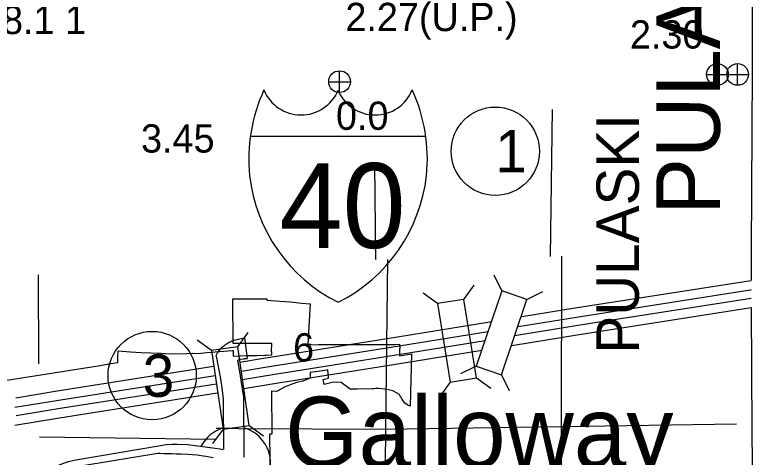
# Model space of a CAD drawing. Extents: x 1127717 to 1741049, y 2026793 to 2244711.
# Drawn here: x 1242222 to 1247728, y 2137280 to 2140586 of the extents above; entities that cross this region are included whole.
import ezdxf

# ---------------------------------------------------------------- set-up
doc = ezdxf.new("R2010")
doc.units = 0
for name, color, linetype in [('10', 7, 'Continuous'), ('15', 7, 'Continuous'), ('19', 7, 'Continuous'), ('2', 7, 'Continuous'), ('20', 7, 'Continuous'), ('23', 7, 'Continuous'), ('24', 7, 'Continuous'), ('25', 7, 'Continuous'), ('26', 7, 'Continuous'), ('27', 7, 'Continuous'), ('30', 7, 'Continuous'), ('5', 7, 'Continuous'), ('58', 7, 'Continuous'), ('6', 7, 'Continuous'), ('Level 30', 7, 'Continuous')]:
    doc.layers.add(name, color=color, linetype=linetype)

msp = doc.modelspace()

# ---------------------------------------------------------------- linework, layer by layer
at = {"layer": '10'}
for points in [[(1243727.1, 2138034.7), (1243730.7, 2138045.4), (1243738.7, 2138060.7), (1243749.6, 2138078.1), (1243759, 2138086.8), (1243764.1, 2138092.6), (1243773.7, 2138101.5), (1243781.3, 2138108.6), (1243786.8, 2138113.3), (1243791.4, 2138117.2), (1243798.7, 2138122.8), (1243806, 2138128), (1243813.3, 2138132.7), (1243821.6, 2138137.6), (1243829.5, 2138141.8), (1243837.4, 2138145.6), (1243845.7, 2138149.1), (1243854.2, 2138152.3), (1243862.8, 2138155.1), (1243914.6, 2138167.8), (1243940.3, 2138171.7), (1243959.9, 2138018.1)], [(1243727.1, 2138034.7), (1243757.5, 2137881.1), (1243767.1, 2137816.1), (1243781.2, 2137717.9)], [(1243886.4, 2138002.3), (1243893.7, 2138006.5), (1243896, 2138007.8), (1243898.4, 2138008.9), (1243900.8, 2138009.9), (1243903.2, 2138010.8), (1243905.7, 2138011.7), (1243908.2, 2138012.4), (1243910.2, 2138012.8), (1243933.1, 2138015.7), (1243936.3, 2138016), (1243959.9, 2138018.1), (1243937.5, 2138016.2), (1243936.7, 2138016.2)], [(1243886.4, 2138002.3), (1243905.4, 2137906.6), (1243915.5, 2137837.7), (1243931.1, 2137729)], [(1243781.2, 2137717.9), (1243783.5, 2137337.7)], [(1243931.1, 2137729), (1243933.8, 2137280.4)]]:
    msp.add_lwpolyline(points, dxfattribs=at)
at = {"layer": '15'}
msp.add_lwpolyline([(1242228.1, 2137005.3), (1242288.1, 2137037.9), (1242295.6, 2137043.4), (1242309.9, 2137054.3), (1242340.9, 2137080.9), (1242411, 2137142.8), (1242436.4, 2137161.8), (1242474, 2137185.2), (1242527.7, 2137209.9), (1242585.3, 2137234.9), (1242622.7, 2137249.3), (1242665.9, 2137258.2), (1242709.8, 2137265.5), (1243312.7, 2137368.1), (1243354.8, 2137376), (1243395.8, 2137376.8), (1243435.9, 2137376.7), (1243515.2, 2137374.8), (1243587.7, 2137366.3), (1243682.5, 2137353), (1243757.1, 2137342.3), (1243777.3, 2137336.7)], dxfattribs=at)
at = {"layer": '19'}
for points in [[(1246011.7, 2138330.4), (1246410.4, 2138395.2), (1247709, 2138598), (1247726.3, 2138600.4)], [(1245985.6, 2138256.5), (1246421.2, 2138327.3), (1247719.1, 2138530), (1247727.6, 2138531.2)], [(1245961.5, 2138189.2), (1246431, 2138265.6), (1247727.6, 2138468.1)], [(1245938.1, 2138115.8), (1246441.8, 2138197.7), (1247726.3, 2138398.3)], [(1244083.4, 2138020.9), (1245084.2, 2138179.6), (1245788.3, 2138294)], [(1244094.2, 2137953), (1245095.1, 2138111.7), (1245762.1, 2138220.1)], [(1244104, 2137891.3), (1245105, 2138050), (1245738.9, 2138153.1)], [(1244114.8, 2137823.4), (1245115.9, 2137982.1), (1245713.5, 2138079.3)], [(1243904.1, 2137990.9), (1244082.6, 2138020.7)], [(1242230.5, 2137724.2), (1242524.5, 2137772.5), (1243708.2, 2137959.4)], [(1243917.2, 2137923.4), (1244094, 2137952.9)], [(1242222.2, 2137653.2), (1242535.4, 2137704.6), (1243719.5, 2137891.5)], [(1243924.5, 2137861.3), (1244104.3, 2137891.3)], [(1242232.3, 2137591.5), (1242545.4, 2137642.9), (1243728, 2137829.6)], [(1243934.9, 2137793.3), (1244115.6, 2137823.5)], [(1242222.5, 2137520.2), (1242556.3, 2137575), (1243735.5, 2137761.2)]]:
    msp.add_lwpolyline(points, dxfattribs=at)
at = {"layer": '2'}
for points in [[(1247663.1, 2144020.7), (1247662.8, 2142760.5), (1247726.6, 2142761.9), (1247731.3, 2141494.2), (1247734.4, 2140166.2), (1247725.8, 2138824.4), (1247726.7, 2138603.6)], [(1247727.6, 2138398.7), (1247731.3, 2137481), (1247745.5, 2136227)]]:
    msp.add_lwpolyline(points, dxfattribs=at)
at = {"layer": '20'}
for p, q in [((1245863.5, 2138522.8), (1245805.2, 2138641.2)), ((1245578, 2138459.4), (1245655.1, 2138566.5)), ((1245382.5, 2138427.7), (1245275.4, 2138504.8)), ((1246051, 2138459.1), (1246169.4, 2138517.4)), ((1243888.6, 2138105.8), (1243967.3, 2138211.7)), ((1243692.7, 2138076.9), (1243586.7, 2138155.6)), ((1243888.6, 2138105.8), (1243692.7, 2138076.9)), ((1243975.2, 2137518.1), (1243888.6, 2138105.8)), ((1243692.7, 2138076.9), (1243779.3, 2137489.3)), ((1245672.4, 2137960.4), (1245554, 2137902)), ((1245673.3, 2137873.1), (1245780.4, 2137796)), ((1245859.9, 2137896.7), (1245918.2, 2137778.3)), ((1245477.9, 2137841.4), (1245400.7, 2137734.3)), ((1243779.3, 2137489.3), (1243700.5, 2137383.3)), ((1243779.3, 2137489.3), (1243975.2, 2137518.1)), ((1243975.2, 2137518.1), (1244081.1, 2137439.4))]:
    msp.add_line(p, q, dxfattribs=at)
for points in [[(1245863.5, 2138522.8), (1245672.4, 2137960.4), (1245859.9, 2137896.7), (1246051, 2138459.1)], [(1245673.3, 2137873.1), (1245578, 2138459.4), (1245382.5, 2138427.7), (1245477.9, 2137841.4)]]:
    msp.add_lwpolyline(points, close=True, dxfattribs=at)
at = {"layer": '23'}
msp.add_line((1243983.5, 2139678.9), (1245294.3, 2139678.9), dxfattribs=at)
for centre, radius, start, end in [((1245201.6, 2139508.1), 1230.1, 155.2204, 185.7928), ((1244362.4, 2140136.7), 299.7, 202.1459, 337.3414), ((1244915.4, 2140136.7), 299.7, 202.6586, 337.8541), ((1244076.1, 2139508.1), 1230.1, 354.2072, 24.7796), ((1245179, 2139518.6), 1208.7, 186.3923, 243.4571), ((1244098.7, 2139518.6), 1208.7, 296.5429, 353.6077)]:
    msp.add_arc(centre, radius, start, end, dxfattribs=at)
at = {"layer": '24'}
for start, end in [(106.5571, 153.0343), (346.4695, 74.2639)]:
    msp.add_arc((1243859.3, 2137235), 275, start, end, dxfattribs=at)
at = {"layer": '26'}
for p, q in [((1247474.3, 2140058.4), (1247474.3, 2140220.9)), ((1247625.8, 2140058.9), (1247625.8, 2140221.4)), ((1244650, 2140004.6), (1244650, 2140167.1)), ((1247393, 2140139.6), (1247555.5, 2140139.6)), ((1247544.6, 2140140.1), (1247707.1, 2140140.1)), ((1244568.8, 2140085.8), (1244731.3, 2140085.8))]:
    msp.add_line(p, q, dxfattribs=at)
for centre in [(1247474.3, 2140139.6), (1247625.8, 2140140.1), (1244650, 2140085.8)]:
    msp.add_circle(centre, 81.2, dxfattribs=at)
at = {"layer": '27'}
for centre in [(1245814.4, 2139566.3), (1243249.3, 2137889.9)]:
    msp.add_circle(centre, 330, dxfattribs=at)
at = {"layer": '5'}
for points in [[(1246225.8, 2138780.9), (1246242.2, 2139878.4)], [(1244911.9, 2139470.7), (1244917.7, 2138756.8)], [(1245008.2, 2138758.5), (1244993.1, 2137486.7), (1244981.8, 2136170.8), (1244985.7, 2134830.4), (1244987.2, 2134223.4)], [(1246313.2, 2134435.1), (1246314.3, 2134845.1), (1246309.2, 2136177.5), (1246308.4, 2137514), (1246311.7, 2138782.2)], [(1242401.9, 2137976.9), (1242400.4, 2138642.8)], [(1243892.1, 2137494.4), (1244990, 2137489.6), (1246307.5, 2137509.5), (1247617, 2137529.6)], [(1243892.1, 2137494.4), (1243726.8, 2137494.5)], [(1243726.2, 2137412.6), (1242407.2, 2137430.6)]]:
    msp.add_lwpolyline(points, dxfattribs=at)
at = {"layer": '6'}
for points in [[(1242996, 2138076), (1243087, 2138068), (1243167.9, 2138063.5), (1243315.1, 2138056.5), (1243349.2, 2138054.5), (1243398.5, 2138051.5), (1243612.7, 2138058.5), (1243656.7, 2138061.9), (1243720.4, 2138066.7), (1243849.9, 2138076.6), (1243855.4, 2138077), (1243854.5, 2138035.9), (1243958.2, 2138039), (1243973.1, 2138039.4), (1243973.6, 2138039.4), (1244031.7, 2138041.2), (1244090.6, 2138043), (1244098.9, 2138043.2), (1244144.1, 2138044.6), (1244143.3, 2138054.2), (1244143.1, 2138057.1), (1244142.8, 2138061.3), (1244142.1, 2138070.5), (1244143.1, 2138130.4), (1243853.6, 2138130.9), (1243852.9, 2138463.9), (1243855.3, 2138463.9), (1243856.8, 2138463.9), (1243858.2, 2138463.9), (1244105.5, 2138463.6), (1244105.7, 2138453.9), (1244206.9, 2138445.7), (1244280.7, 2138440.3), (1244367.8, 2138431.7), (1244430.2, 2138427), (1244412.4, 2138124.1), (1244432.6, 2138124), (1244432.5, 2138120.9), (1244491.9, 2138122.1), (1244497.5, 2138122.1), (1244536.9, 2138122.1), (1244595.7, 2138122.2), (1244613.4, 2138122.2), (1244615.2, 2138122.2), (1244616.9, 2138122.2), (1244644.1, 2138122.3), (1244646.4, 2138122.3), (1244648.6, 2138122.3), (1244700.7, 2138122.4), (1244701.9, 2138122.4), (1245044.5, 2138122.8), (1245067.8, 2138123), (1245098.9, 2138123.8), (1245100.1, 2138094.8), (1245100.2, 2138091.9), (1245100.2, 2138091.6), (1245098.2, 2138091.2), (1245098.2, 2138088.7), (1245098.3, 2138074.7), (1245098.3, 2138071.3), (1245098.3, 2138070.9), (1245098.3, 2138067), (1245098.2, 2138036.9), (1245187.5, 2138052.3), (1245176.8, 2137663.1), (1245176.8, 2137661.9), (1245161, 2137669.1), (1245150, 2137675.9), (1245138.5, 2137685.2), (1245127.2, 2137698.6), (1245113.8, 2137721.1), (1245108, 2137731.2), (1245100.8, 2137742.2), (1245098.4, 2137746.8), (1245097.7, 2137748.2), (1245096.7, 2137748.8), (1245091.8, 2137751.5), (1245085.4, 2137755.2), (1245047.1, 2137777.1), (1245003.6, 2137785.4), (1244985.7, 2137787.7), (1244942.9, 2137793.2), (1244942.3, 2137793.3), (1244939.3, 2137793.6), (1244938.3, 2137793.6), (1244918, 2137792.6), (1244905.6, 2137792), (1244893.6, 2137791.4), (1244780.9, 2137789), (1244728.8, 2137787.9), (1244662.4, 2137837.4), (1244604.7, 2137840.4), (1244533.8, 2137823.2), (1244527.5, 2137861.1), (1244568.6, 2137871), (1244568.1, 2137875.3), (1244561.6, 2137932), (1244539.9, 2137928.8), (1244429.3, 2137912.5), (1244430.4, 2137871.3)], [(1242017.4, 2137832.4), (1242861.5, 2137966.1), (1242861.6, 2137966.1), (1242925.6, 2137977), (1242991.8, 2137988.4), (1242993.6, 2138025.8), (1242996, 2138076)], [(1244430.4, 2137871.3), (1244374.8, 2137849.4), (1244329, 2137837.8), (1244288.6, 2137824.6), (1244237.9, 2137802.7), (1244178.9, 2137772.2), (1244140.3, 2137772.5), (1244140.2, 2137772.6), (1244143.7, 2137454.6), (1244143.7, 2137453.3), (1244136.6, 2137453.3), (1244126.1, 2137453.2), (1244126.1, 2137451.4), (1244126.2, 2137447), (1244126.3, 2137443.3), (1244132.2, 2137101.1)], [(1243706.2, 2137274.9), (1243649.9, 2137285.1), (1243616.8, 2137290.2), (1243585.7, 2137294.9), (1243516, 2137301), (1243463.3, 2137302.6), (1243428.1, 2137303.7), (1243398.7, 2137304.6), (1243335.6, 2137306.5), (1243306.3, 2137307.4), (1243290.5, 2137307.9), (1242563.2, 2137189.1)]]:
    msp.add_lwpolyline(points, dxfattribs=at)

# ---------------------------------------------------------------- texts
at = {"layer": '23'}
msp.add_text('40', height=633.6, dxfattribs=at).set_placement((1244201.5, 2138843.3))
at = {"layer": '24'}
msp.add_text('Galloway', height=528, dxfattribs=at).set_placement((1244242.7, 2137205.4))
at = {"layer": '25'}
for s, p in [('2.30', (1246820.6, 2140333.2)), ('0.0', (1244623.3, 2139726))]:
    msp.add_text(s, height=211.2, dxfattribs=at).set_placement(p)
at = {"layer": '27'}
for s, p in [('1', (1245814.4, 2139407.9)), ('3', (1243178.4, 2137731.5))]:
    msp.add_text(s, height=316.8, dxfattribs=at).set_placement(p)
at = {"layer": '30'}
msp.add_text('PULASKI', height=316.8, rotation=90, dxfattribs=at).set_placement((1246887.4, 2138054.3))
at = {"layer": '5'}
msp.add_text('6', height=211.2, dxfattribs=at).set_placement((1244302.9, 2137995.3))
at = {"layer": '58'}
for s, p in [('2.27(U.P.)', (1244693.8, 2140463.6)), ('8.1 1', (1242126.9, 2140441.1)), ('3.45', (1243166.1, 2139556))]:
    msp.add_text(s, height=211.2, dxfattribs=at).set_placement(p)
at = {"layer": 'Level 30'}
msp.add_text('PULASKI  COUNTY', height=475.199, rotation=89.9667, dxfattribs=at).set_placement((1247492.9, 2139091.4))

doc.saveas('drawing.dxf')
